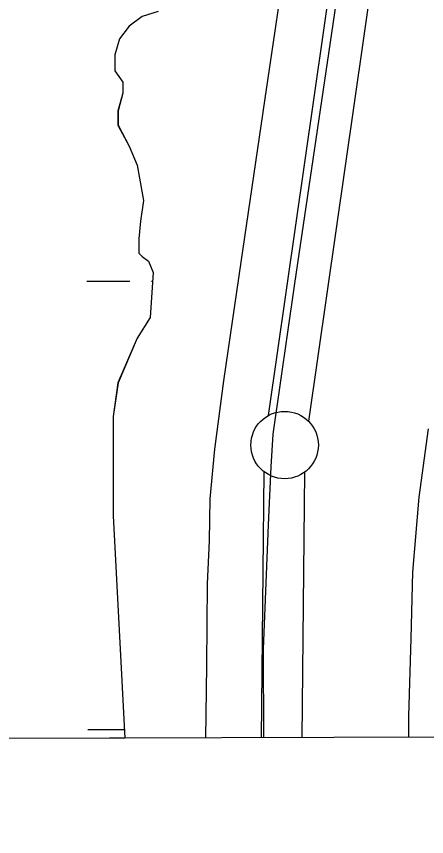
# Model space of a CAD drawing. Extents: x 3355724 to 3393621, y 594744 to 620174.
# Drawn here: x 3387669 to 3387973, y 600128 to 600737 of the extents above; entities that cross this region are included whole.
import ezdxf

# ---------------------------------------------------------------- set-up
doc = ezdxf.new("R2010")
doc.units = 0
for name, color, linetype in [('V-FLOD-BASE', 7, 'Continuous'), ('V-GRID-FRAM', 7, 'Continuous'), ('V-LEVE-TOET', 7, 'Continuous'), ('V-SITE-VEGE', 7, 'Continuous'), ('V-SURV-LINE', 7, 'Continuous'), ('V-WETL-SWMP', 7, 'Continuous')]:
    doc.layers.add(name, color=color, linetype=linetype)

msp = doc.modelspace()

# ---------------------------------------------------------------- linework, layer by layer
at = {"layer": 'V-FLOD-BASE'}
msp.add_lwpolyline([(3388006.16, 601491.47), (3387994.73, 601378.32), (3387977.77, 601260.29), (3387960.14, 601135.32), (3387932.35, 600931.9), (3387905.89, 600746.53), (3387875.33, 600538.93), (3387859.05, 600427.15), (3387857.74, 600402.86), (3387855.79, 600359.83), (3387851.93, 600267.52), (3387852.15, 600201.79)], dxfattribs=at)
at = {"layer": 'V-GRID-FRAM'}
msp.add_lwpolyline([(3359807.56, 618312.07), (3391397.17, 618394.77), (3391452.71, 600211.22), (3359847.23, 600128.47), (3359807.56, 618312.07)], dxfattribs=at)
at = {"layer": 'V-LEVE-TOET'}
for points in [[(3387809.37, 600201.68), (3387809.76, 600218.81), (3387810.33, 600255.58), (3387810.83, 600315.96), (3387812.12, 600347.89), (3387812.71, 600379.12), (3387816.06, 600415.91), (3387822.83, 600466.59), (3387835.73, 600554.77), (3387854.74, 600684.6), (3387869.67, 600786.66), (3387883.22, 600887.33), (3387905.63, 601037.99), (3387919.88, 601138.66), (3387929.33, 601219.88)], [(3387974.23, 600431), (3387967.46, 600380.32), (3387962.78, 600324.79), (3387961.55, 600275.51), (3387959.66, 600217.91), (3387959.85, 600202.07)]]:
    msp.add_lwpolyline(points, dxfattribs=at)
at = {"layer": 'V-SITE-VEGE'}
for p, q in [((3387762.16, 600737.13), (3387752.66, 600730.01)), ((3387752.66, 600730.01), (3387745.54, 600720.5)), ((3387745.54, 600720.5), (3387741.98, 600708.62)), ((3387741.98, 600708.62), (3387741.98, 600696.74)), ((3387741.98, 600696.74), (3387747.92, 600688.43)), ((3387747.92, 600688.43), (3387747.92, 600680.11)), ((3387747.92, 600680.11), (3387744.35, 600667.05)), ((3387744.35, 600667.05), (3387744.35, 600656.36)), ((3387744.35, 600656.36), (3387752.66, 600640.91)), ((3387752.66, 600640.91), (3387758.6, 600626.66)), ((3387758.6, 600626.66), (3387763.35, 600600.53)), ((3387763.35, 600600.53), (3387760.97, 600585.08)), ((3387760.97, 600585.08), (3387759.79, 600572.02)), ((3387759.79, 600572.02), (3387759.79, 600561.33)), ((3387759.79, 600561.33), (3387762.16, 600558.95)), ((3387762.16, 600558.95), (3387766.91, 600555.39)), ((3387766.91, 600555.39), (3387770.47, 600547.07)), ((3387770.47, 600547.07), (3387768.1, 600513.81)), ((3387768.1, 600513.81), (3387758.6, 600498.36)), ((3387758.6, 600498.36), (3387744.35, 600465.11)), ((3387744.35, 600465.11), (3387740.79, 600440.16)), ((3387740.79, 600440.16), (3387740.79, 600366.51)), ((3387740.79, 600366.51), (3387749.33, 600201.52)), ((3387749.33, 600201.52), (3387533.02, 600200.96))]:
    msp.add_line(p, q, dxfattribs=at)
at = {"layer": 'V-SURV-LINE'}
for points in [[(3387855.88, 600440.96), (3388011.92, 601528.25)], [(3388041.62, 601524.01), (3387885.58, 600436.72)], [(3387850.67, 600201.79), (3387852.68, 600399.24)], [(3387882.68, 600398.92), (3387880.67, 600201.87)]]:
    msp.add_lwpolyline(points, dxfattribs=at)
msp.add_circle((3387867.89, 600419.05), 25, dxfattribs=at)
at = {"layer": 'V-WETL-SWMP'}
for p, q in [((3387762.17, 600737.13), (3387752.67, 600730)), ((3387774.04, 600740.69), (3387762.17, 600737.13)), ((3387752.67, 600730), (3387745.55, 600720.5)), ((3387745.55, 600720.5), (3387741.99, 600708.62)), ((3387741.99, 600708.62), (3387741.99, 600696.74)), ((3387741.99, 600696.74), (3387747.93, 600688.42)), ((3387747.93, 600688.42), (3387747.93, 600680.11)), ((3387747.93, 600680.11), (3387744.36, 600667.04)), ((3387744.36, 600667.04), (3387744.36, 600656.35)), ((3387744.31, 600656.09), (3387744.5, 600656.1)), ((3387744.36, 600656.35), (3387752.67, 600640.91)), ((3387752.67, 600640.91), (3387758.61, 600626.65)), ((3387758.61, 600626.65), (3387763.36, 600600.52)), ((3387763.36, 600600.52), (3387760.98, 600585.08)), ((3387760.98, 600585.08), (3387759.8, 600572.01)), ((3387759.8, 600572.01), (3387759.8, 600561.32)), ((3387759.8, 600561.32), (3387762.17, 600558.94)), ((3387762.17, 600558.94), (3387766.92, 600555.38)), ((3387766.92, 600555.38), (3387770.48, 600547.06)), ((3387770.48, 600547.06), (3387768.11, 600513.8)), ((3387721.2, 600540.6), (3387753.2, 600540.69)), ((3387769.2, 600540.73), (3387770.03, 600540.73)), ((3387768.11, 600513.8), (3387758.61, 600498.36)), ((3387758.61, 600498.36), (3387744.36, 600465.1)), ((3387744.36, 600465.1), (3387740.8, 600440.15)), ((3387740.8, 600440.15), (3387740.8, 600366.5)), ((3387740.8, 600366.5), (3387749.33, 600201.52)), ((3387722.07, 600207.93), (3387748.99, 600208)), ((3387749.33, 600201.52), (3387565.77, 600201.04))]:
    msp.add_line(p, q, dxfattribs=at)

doc.saveas('drawing.dxf')
